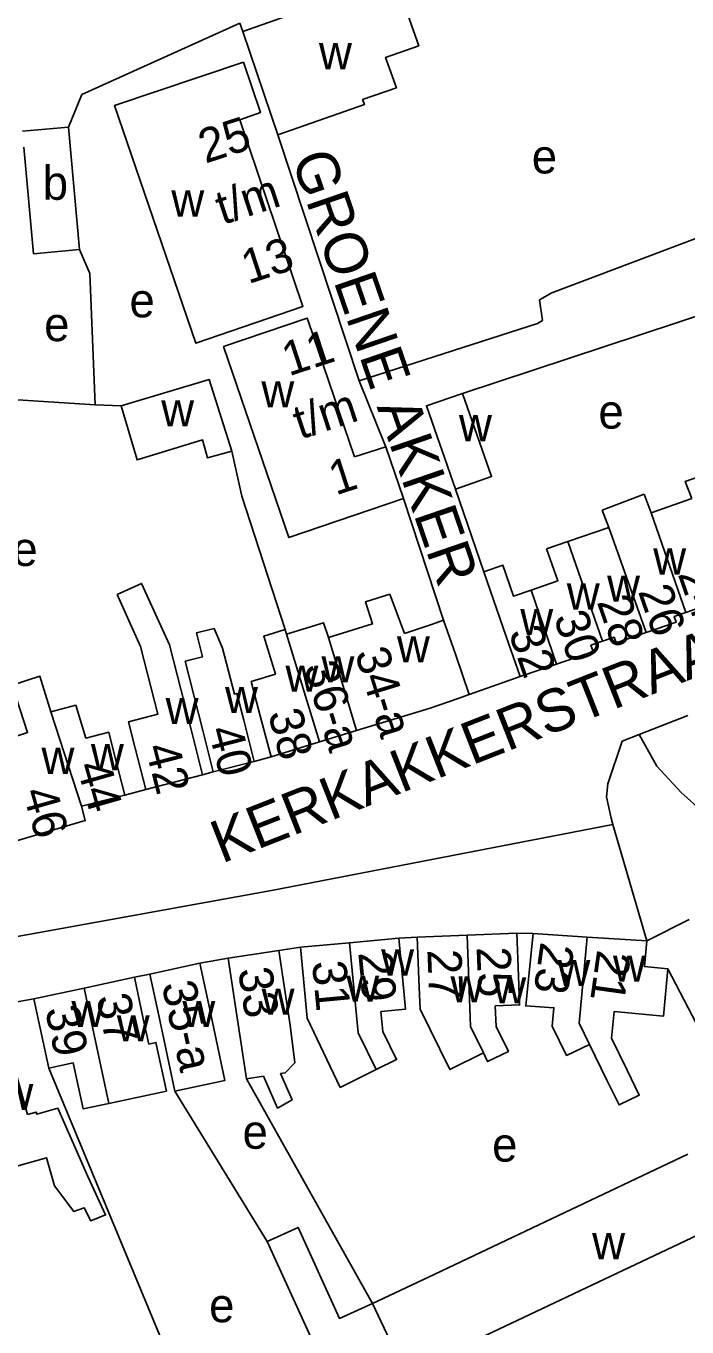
# Model space of a CAD drawing. Extents: x 159261 to 160849, y 382514 to 384534.
# Drawn here: x 159776.9 to 159854.6, y 383277.5 to 383430.4 of the extents above; entities that cross this region are included whole.
import ezdxf

# ---------------------------------------------------------------- set-up
doc = ezdxf.new("R2010")
doc.units = 0
for name, color, linetype in [('BLT_Basislijn', 7, 'Continuous'), ('BLT_Bebouwing', 7, 'Continuous'), ('BLT_Centroide', 7, 'Continuous'), ('BLT_Huisnummer', 7, 'Continuous'), ('BLT_Huisnummer_ tussenligend', 7, 'Continuous'), ('BLT_Huisnummer_reeks', 7, 'Continuous'), ('BLT_Onderverdeling_panden', 7, 'Continuous'), ('BLT_Straatnaam', 7, 'Continuous')]:
    doc.layers.add(name, color=color, linetype=linetype)

msp = doc.modelspace()

# ---------------------------------------------------------------- linework, layer by layer
at = {"layer": 'BLT_Basislijn'}
for p, q in [((159783.47, 383422.32), (159802.02, 383430.7)), ((159802.37, 383429.71), (159802.02, 383430.7)), ((159783.47, 383422.32), (159781.87, 383418.47)), ((159816.04, 383388.65), (159806.49, 383417.55)), ((159784.41, 383401.28), (159783.17, 383404.08)), ((159785.02, 383385.85), (159784.41, 383401.28)), ((159857.48, 383396.84), (159828.2, 383387.18)), ((159756.95, 383387.65), (159785.02, 383385.85)), ((159785.02, 383385.85), (159788.09, 383385.73)), ((159802.25, 383375.09), (159801.07, 383380.37)), ((159807.33, 383359.41), (159802.25, 383375.09)), ((159825.96, 383360.53), (159821.23, 383374.82)), ((159827.35, 383375.94), (159830.68, 383366.22)), ((159828.98, 383351.79), (159834.96, 383353.89)), ((159848.93, 383347.07), (159854.64, 383349.32)), ((159805.7, 383344.46), (159803.7, 383343.93)), ((159798.9, 383342.71), (159797.64, 383342.34)), ((159790.98, 383340.64), (159788.5, 383339.96)), ((159849.83, 383322.82), (159845.85, 383336.5)), ((159854.8, 383325.33), (159849.83, 383322.82)), ((159820.7, 383323.16), (159822.87, 383323.28)), ((159834.57, 383323.73), (159836.5, 383323.68)), ((159806.59, 383321.71), (159809.15, 383322.08)), ((159800.65, 383320.8), (159797.32, 383320.2)), ((159789.63, 383318.55), (159791.45, 383318.93)), ((159852.29, 383319.55), (159861.86, 383301.19)), ((159759.6, 383312.8), (159777.82, 383316.01)), ((159779.57, 383307.87), (159802.36, 383253.04)), ((159817.59, 383280.2), (159802.82, 383306.62)), ((159794.4, 383305.17), (159805.23, 383287.5))]:
    msp.add_line(p, q, dxfattribs=at)
for points in [[(159872.27, 383411.69), (159838.68, 383398.99), (159837.21, 383398.17), (159837.58, 383395.76), (159837.01, 383395.4), (159816.04, 383388.65)], [(159819.16, 383380.91), (159819.07, 383381.16), (159816.04, 383388.65)], [(159845.85, 383336.5), (159845.64, 383337.24), (159845.1, 383339.75), (159845.26, 383341.28), (159846.96, 383346.3), (159848.93, 383347.07)], [(159848.93, 383347.07), (159851.03, 383343.36), (159853.89, 383340.27), (159856.5, 383337.9), (159859.7, 383336.11), (159863.86, 383334.93), (159870.75, 383333.62), (159882.62, 383331.96), (159887.49, 383321.98), (159880.46, 383316.69)], [(159715.23, 383312.36), (159805.73, 383328.75), (159845.85, 383336.5)]]:
    msp.add_lwpolyline(points, dxfattribs=at)
at = {"layer": 'BLT_Bebouwing'}
for p, q in [((159802.37, 383429.71), (159804.01, 383424.87)), ((159804.01, 383424.87), (159806.49, 383417.55)), ((159781.87, 383418.47), (159776.48, 383417.99)), ((159783.17, 383404.08), (159781.87, 383418.47)), ((159776.65, 383416.12), (159777.78, 383403.59)), ((159815.51, 383379.74), (159819.16, 383380.91)), ((159821.23, 383374.82), (159819.16, 383380.91)), ((159844.6, 383373.46), (159849.51, 383375.32)), ((159850.33, 383373.15), (159849.51, 383375.32)), ((159850.33, 383373.15), (159855.13, 383374.83)), ((159844.6, 383373.46), (159845.37, 383371.43)), ((159840.57, 383369.76), (159845.37, 383371.43)), ((159838.06, 383368.89), (159840.57, 383369.76)), ((159821.37, 383358.94), (159819.65, 383363.59)), ((159821.37, 383358.94), (159824.53, 383360.03)), ((159824.53, 383360.03), (159825.96, 383360.53)), ((159807.33, 383359.41), (159807.49, 383358.89)), ((159839.24, 383355.37), (159834.96, 383353.89)), ((159828.98, 383351.79), (159827.54, 383351.29)), ((159827.54, 383351.29), (159824.4, 383350.2)), ((159824.4, 383350.2), (159815.74, 383347.55)), ((159815.74, 383347.55), (159811.38, 383346.21)), ((159811.38, 383346.21), (159805.7, 383344.46)), ((159798.9, 383342.71), (159803.7, 383343.93)), ((159797.64, 383342.34), (159790.98, 383340.64)), ((159783.42, 383338.66), (159788.5, 383339.96)), ((159820.7, 383323.16), (159814.92, 383322.62)), ((159828.72, 383323.5), (159822.87, 383323.28)), ((159834.57, 383323.73), (159828.72, 383323.5)), ((159842.81, 383323.27), (159836.5, 383323.68)), ((159849.83, 383322.82), (159842.81, 383323.27)), ((159806.59, 383321.71), (159800.65, 383320.8)), ((159814.92, 383322.62), (159809.15, 383322.08)), ((159797.32, 383320.2), (159791.45, 383318.93)), ((159789.63, 383318.55), (159783.73, 383317.28)), ((159783.73, 383317.28), (159777.82, 383316.01)), ((159813.8, 383305.6), (159818.03, 383307.71)), ((159854.65, 383297.77), (159824.17, 383283.32)), ((159828.07, 383275.1), (159858.55, 383289.55)), ((159824.17, 383283.32), (159817.59, 383280.2))]:
    msp.add_line(p, q, dxfattribs=at)
for points in [[(159802.37, 383429.71), (159820.24, 383436), (159823.04, 383428.04), (159819.15, 383426.67), (159820.41, 383423.1), (159816.45, 383421.71), (159816.65, 383421.13), (159806.49, 383417.55)], [(159777.78, 383403.59), (159783.17, 383404.08)], [(159815.51, 383379.74), (159810.05, 383395.71), (159809.94, 383396.03), (159800.1, 383392.67), (159807.77, 383370.23), (159821.23, 383374.82)], [(159788.09, 383385.73), (159798.43, 383388.81), (159801.07, 383380.37)], [(159827.35, 383375.94), (159823.95, 383385.72), (159828.2, 383387.18)], [(159827.35, 383375.94), (159831.59, 383377.4), (159828.2, 383387.18)], [(159801.07, 383380.37), (159798.21, 383379.6), (159797.64, 383381.7), (159789.95, 383379.36), (159788.09, 383385.73)], [(159855.13, 383374.83), (159854.36, 383376.84), (159859.47, 383378.62)], [(159836.23, 383364.05), (159839.37, 383365.14), (159838.06, 383368.89)], [(159830.68, 383366.22), (159832.9, 383366.99), (159834.17, 383363.34), (159836.23, 383364.05)], [(159834.96, 383353.89), (159833.32, 383358.61), (159830.68, 383366.22)], [(159787.59, 383363.53), (159790.48, 383364.84), (159793.74, 383357.62), (159796.4, 383347.19), (159797.64, 383342.34)], [(159790.98, 383340.64), (159789.74, 383345.49), (159788.95, 383348.59), (159792.38, 383349.46), (159790.35, 383357.41), (159787.59, 383363.53)], [(159812.42, 383358.5), (159817.59, 383360.09), (159816.79, 383362.69), (159819.65, 383363.59)], [(159854.41, 383361.43), (159853.06, 383360.96), (159853.3, 383360.3), (159849.77, 383359.07)], [(159859.56, 383362.46), (159855.99, 383361.22), (159855.76, 383361.9), (159854.41, 383361.43)], [(159799, 383359.56), (159796.93, 383359.04), (159797.65, 383356.23), (159795.58, 383355.7), (159797.66, 383347.55), (159798.9, 383342.71)], [(159799, 383359.56), (159800, 383357.23), (159801.39, 383351.83), (159801.67, 383351.9), (159802.47, 383348.78), (159803.7, 383343.93)], [(159807.49, 383358.89), (159811.85, 383360.23), (159812.42, 383358.5)], [(159825.96, 383360.53), (159827.35, 383356.51), (159828.98, 383351.79)], [(159805.7, 383344.46), (159804.42, 383349.3), (159803.36, 383353.31), (159806.19, 383354.18), (159804.82, 383358.64), (159807.33, 383359.41)], [(159844.64, 383358.04), (159843.27, 383357.57), (159843.52, 383356.86), (159839.24, 383355.37)], [(159849.77, 383359.07), (159846.24, 383357.85), (159846, 383358.52), (159844.64, 383358.04)], [(159779.8, 383349.77), (159778.52, 383353.94), (159775.26, 383352.87), (159777.09, 383347.31), (159772.46, 383345.78)], [(159779.8, 383349.77), (159782.74, 383350.52), (159783.93, 383346.66), (159786.61, 383347.35), (159787.26, 383344.8), (159788.5, 383339.96)], [(159775.23, 383336.57), (159775.79, 383334.6), (159783.86, 383336.97), (159783.42, 383338.66)], [(159818.03, 383307.71), (159820.44, 383308.87), (159818.82, 383312.17), (159818.59, 383314.53), (159821.48, 383314.8), (159821.17, 383318.18), (159820.7, 383323.16)], [(159822.87, 383323.28), (159823.06, 383318.28), (159823.19, 383314.79), (159826.68, 383307.7), (159830.66, 383309.66)], [(159830.66, 383309.66), (159831.13, 383308.64), (159833.57, 383309.84), (159832.12, 383312.77), (159832.03, 383315.19), (159834.89, 383315.3), (159834.76, 383318.73), (159834.57, 383323.73)], [(159836.5, 383323.68), (159835.98, 383318.71), (159835.62, 383315.18), (159838.93, 383314.97), (159838.73, 383312.8), (159840.41, 383309.36), (159843.09, 383310.67)], [(159849.83, 383322.82), (159849.55, 383319.8), (159852.29, 383319.55)], [(159802.82, 383306.62), (159804.78, 383306.92), (159806.44, 383303.17), (159808.17, 383304.15), (159806.8, 383307.23), (159807.36, 383307.31), (159808.5, 383308.51), (159807.94, 383312.91), (159807.35, 383316.77), (159806.59, 383321.71)], [(159809.15, 383322.08), (159809.61, 383317.1), (159809.92, 383313.75), (159813.8, 383305.6)], [(159794.4, 383305.17), (159800.27, 383306.44), (159798.37, 383315.31), (159797.32, 383320.2)], [(159800.65, 383320.8), (159801.4, 383315.86), (159802.82, 383306.62)], [(159791.32, 383310.71), (159790.68, 383313.66), (159789.63, 383318.55)], [(159791.45, 383318.93), (159792.5, 383314.05), (159794.4, 383305.17)], [(159852.29, 383319.55), (159851.78, 383313.98), (159846.02, 383314.54), (159845.69, 383311.38), (159847.52, 383307.62), (159848.95, 383304.71), (159846.57, 383303.55), (159845.14, 383306.46), (159843.09, 383310.67)], [(159777.82, 383316.01), (159778.87, 383311.12), (159779.57, 383307.87)], [(159786.64, 383303.73), (159793.39, 383305.18), (159792.16, 383310.9), (159791.32, 383310.71)], [(159777.08, 383302.43), (159776.21, 383305.53), (159774.87, 383310.34), (159768.93, 383308.68)], [(159779.57, 383307.87), (159782.45, 383308.49), (159783.62, 383303.08), (159786.64, 383303.73)], [(159773.53, 383295.73), (159779.3, 383297.35), (159780.23, 383294.03), (159782.52, 383291.04), (159783.74, 383291.45), (159784.51, 383289.92), (159786.24, 383290.62), (159784.17, 383295.14), (159780.64, 383303.16), (159778.15, 383302.46), (159778.08, 383302.7), (159777.08, 383302.43)], [(159817.59, 383280.2), (159813.72, 383278.45), (159808.86, 383289.15), (159805.23, 383287.5)], [(159805.23, 383287.5), (159818.59, 383258.22), (159826.18, 383261.6)], [(159817.59, 383280.2), (159821.67, 383271.61), (159826.18, 383261.6)]]:
    msp.add_lwpolyline(points, dxfattribs=at)
msp.add_lwpolyline([(159802.44, 383426.11), (159787.29, 383421.01), (159796.84, 383393.08), (159809.43, 383397.38), (159802.01, 383419.33), (159804.44, 383420.18)], close=True, dxfattribs=at)
at = {"layer": 'BLT_Onderverdeling_panden'}
for p, q in [((159854.41, 383361.43), (159850.33, 383373.15)), ((159849.77, 383359.07), (159845.37, 383371.43)), ((159844.64, 383358.04), (159840.57, 383369.76)), ((159839.24, 383355.37), (159836.23, 383364.05)), ((159807.49, 383358.89), (159811.38, 383346.21)), ((159812.42, 383358.5), (159815.74, 383347.55)), ((159783.42, 383338.66), (159779.8, 383349.77)), ((159783.73, 383317.28), (159786.64, 383303.73))]:
    msp.add_line(p, q, dxfattribs=at)
for points in [[(159828.72, 383323.5), (159829.13, 383312.77), (159830.66, 383309.66)], [(159842.81, 383323.27), (159841.88, 383313.14), (159843.09, 383310.67)], [(159814.92, 383322.62), (159815.91, 383312.01), (159818.03, 383307.71)]]:
    msp.add_lwpolyline(points, dxfattribs=at)

# ---------------------------------------------------------------- texts
at = {"layer": 'BLT_Centroide'}
for s, p in [('w', (159811.32, 383425.27)), ('e', (159836.32, 383413.03)), ('b', (159778.86, 383409.93)), ('w', (159793.97, 383407.96)), ('e', (159789.05, 383396.12)), ('e', (159779.03, 383393.32)), ('w', (159804.55, 383385.54)), ('w', (159792.78, 383383.29)), ('e', (159844.15, 383383.04)), ('w', (159827.77, 383381.56)), ('e', (159775.29, 383366.89)), ('w', (159850.59, 383365.89)), ('w', (159845.17, 383362.69)), ('w', (159840.44, 383361.77)), ('w', (159834.97, 383358.77)), ('w', (159820.48, 383355.56)), ('w', (159807.38, 383352.12)), ('w', (159811.61, 383353.22)), ('w', (159800.28, 383349.61)), ('w', (159793.3, 383348.31)), ('w', (159784.52, 383342.88)), ('w', (159778.72, 383342.45)), ('w', (159818.62, 383318.75)), ('w', (159839.34, 383317.52)), ('w', (159845.86, 383318.03)), ('w', (159814.53, 383315.67)), ('w', (159826.77, 383315.59)), ('w', (159831.8, 383315.48)), ('w', (159804.58, 383314.14)), ('w', (159782.23, 383312.7)), ('w', (159795.27, 383312.7)), ('w', (159787.56, 383311.02)), ('w', (159773.89, 383302.95)), ('e', (159802.34, 383298.4)), ('e', (159831.66, 383296.89)), ('w', (159843.42, 383285.41)), ('e', (159798.41, 383278.01))]:
    msp.add_text(s, height=4, dxfattribs=at).set_placement(p)
at = {"layer": 'BLT_Huisnummer'}
for s, rotation, p in [('24', 289.1542, (159853.45, 383365.96)), ('28', 289.142, (159843.94, 383362.68)), ('32', 289.156, (159833.56, 383359.07)), ('40', 284.3114, (159798.29, 383347.62)), ('42', 284.3114, (159790.88, 383345.57)), ('44', 285.8872, (159782.81, 383343.39)), ('46', 285.8872, (159776.48, 383340.32)), ('29', 275.3292, (159815.93, 383321.44)), ('25', 272.1884, (159829.83, 383322.08)), ('21', 262.0442, (159844.02, 383321.87)), ('33', 278.7271, (159801.79, 383319.45)), ('39', 282.1285, (159779.11, 383314.78))]:
    msp.add_text(s, height=4, rotation=rotation, dxfattribs=at).set_placement(p)
at = {"layer": 'BLT_Huisnummer_ tussenligend'}
for s, rotation, p in [('26', 289.1542, (159848.77, 383363.92)), ('30', 289.142, (159838.85, 383360.85)), ('38', 284.7949, (159805.31, 383349.57)), ('27', 272.1884, (159824.05, 383321.78)), ('23', 262.0442, (159837.37, 383322.79)), ('31', 275.3292, (159810.5, 383320.36)), ('37', 282.1312, (159785.12, 383316.22))]:
    msp.add_text(s, height=4, rotation=rotation, dxfattribs=at).set_placement(p)
at = {"layer": 'BLT_Huisnummer_reeks'}
for s, rotation, p in [('25', 18.0662, (159797.96, 383414.17)), ('t/m', 18.0662, (159799.99, 383406.96)), ('13', 18.0662, (159803.01, 383400.01)), ('11', 18.0662, (159807.78, 383389.18)), ('t/m', 18.0662, (159809.11, 383381.74)), ('1', 18.0662, (159813.28, 383375.17)), ('34-a', 287.0645, (159815.5, 383356.67)), ('36-a', 286.7949, (159809.5, 383355.05)), ('35-a', 282.1312, (159792.82, 383317.72))]:
    msp.add_text(s, height=4, rotation=rotation, dxfattribs=at).set_placement(p)
at = {"layer": 'BLT_Straatnaam'}
for s, rotation, p in [('GROENE AKKER', 288.9486, (159808.06, 383414.78)), ('KERKAKKERSTRAAT', 21.4486, (159799.9, 383331.9))]:
    msp.add_text(s, height=5, rotation=rotation, dxfattribs=at).set_placement(p)

doc.saveas('drawing.dxf')
